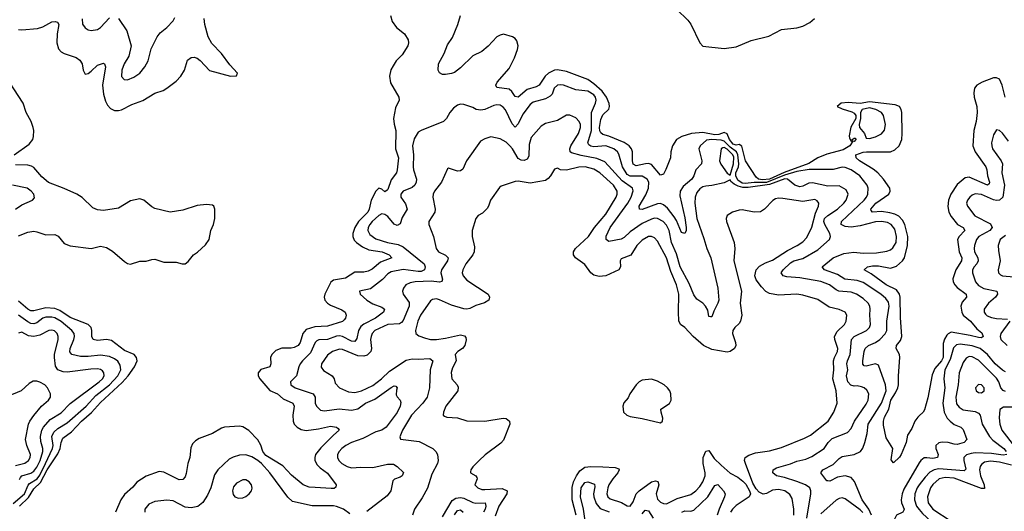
# Model space of a CAD drawing. Header units: inches. Extents: x 1843162 to 1959474, y 907081 to 1016326.
# Tile 587 of 656: x 1924057 to 1930562, y 980555 to 983802. Entities that reach past the tile are written whole.
import ezdxf

# ---------------------------------------------------------------- set-up
doc = ezdxf.new("R2010")
doc.units = ezdxf.units.IN
doc.header["$MEASUREMENT"] = 0
doc.layers.add('B9928', color=7, linetype='Continuous')
doc.layers.add('B9938', color=7, linetype='Continuous')

msp = doc.modelspace()

# ---------------------------------------------------------------- linework, layer by layer
at = {"layer": 'B9928', "color": 5}
for points, elevation in [([(1926507.3, 983830), (1926518.6, 983790), (1926546.3, 983750), (1926598.3, 983710), (1926622.6, 983670), (1926625.7, 983650), (1926620.3, 983630), (1926583.6, 983570), (1926544.7, 983530), (1926523.3, 983496.8), (1926509.6, 983470.4), (1926500.1, 983430), (1926506.4, 983386.4), (1926562.2, 983290), (1926562.9, 983270), (1926540.5, 983219.5), (1926526.6, 983150), (1926530, 983113), (1926542.3, 983070), (1926539.1, 982950), (1926559, 982890), (1926551.6, 982810), (1926545.5, 982790), (1926510, 982744.5), (1926490, 982681.7), (1926484.4, 982675.6), (1926470, 982665.8), (1926450, 982683.8), (1926430, 982689.9), (1926410, 982670.3), (1926379.6, 982610), (1926365.8, 982550), (1926356.5, 982530), (1926296.1, 982470), (1926271.3, 982430), (1926257.2, 982390), (1926257.3, 982370), (1926266.9, 982346.9), (1926282.1, 982330), (1926321.1, 982301.1), (1926362.5, 982282.5), (1926451.1, 982270), (1926497.1, 982250), (1926516.3, 982230), (1926440.1, 982199.9), (1926385.1, 982154.9), (1926359.3, 982140.7), (1926330, 982134.6), (1926270, 982134.5), (1926210, 982094.4), (1926130, 982081.1), (1926112.3, 982067.7), (1926073.7, 981990), (1926069.2, 981970), (1926072.7, 981950), (1926090.1, 981930.1), (1926110, 981916.4), (1926185.7, 981885.7), (1926208, 981870), (1926212.9, 981850), (1926209.2, 981830), (1926201.2, 981818.8), (1926190, 981808.4), (1926090, 981778.5), (1926006.7, 981773.3), (1925950, 981756.7), (1925926.4, 981730), (1925910.1, 981669.9), (1925897.1, 981650), (1925870, 981636.6), (1925850, 981632.8), (1925787.7, 981632.3), (1925750, 981616.5), (1925723.2, 981590), (1925713.5, 981570), (1925717.1, 981530), (1925710.2, 981510), (1925650, 981492.2), (1925632.2, 981470), (1925632.3, 981450), (1925643, 981430), (1925710, 981353.9), (1925759.7, 981330), (1925797, 981297), (1925862, 981270), (1925869.3, 981250), (1925861.4, 981190), (1925864.1, 981150), (1925871.1, 981130), (1925890.1, 981110.1), (1925916.4, 981096.4), (1925950, 981089.1), (1926030, 981099.6), (1926110, 981116.6), (1926150.9, 981110.9), (1926161.1, 981101.1), (1926168.2, 981090), (1926130, 981058), (1926046.2, 980973.8), (1926011.9, 980930), (1926005.8, 980910), (1926007.3, 980890), (1926021.7, 980861.6), (1926041.3, 980841.3), (1926090, 980807.3), (1926148.2, 980730), (1926145.5, 980714.5), (1926133.6, 980706.4), (1926114.8, 980705.2), (1926010, 980711.6), (1925970, 980715.3), (1925930, 980729.8), (1925853.6, 980793.6), (1925795.7, 980855.7), (1925682.8, 980922.8), (1925662.6, 980950), (1925650, 980991.4), (1925630, 981027.5), (1925570, 981089.8), (1925530, 981112.4), (1925510, 981118.4), (1925410, 981109.8), (1925390, 981104.4), (1925330, 981068.7), (1925243.2, 981036.8), (1925219, 981021), (1925199.1, 981000.9), (1925186.7, 980973.3), (1925182, 980910), (1925168.5, 980870), (1925156.2, 980803.8), (1925150, 980783.7), (1925135.1, 980764.9), (1925110, 980763.9), (1925010, 980812.7), (1924977.5, 980817.5), (1924892.4, 980787.6), (1924830, 980747.6), (1924804.6, 980715.4), (1924750, 980666.9), (1924724.6, 980630), (1924690.1, 980550)], 420), ([(1930000, 981186.1), (1929990, 981176.9), (1929970.1, 981149.9), (1929950, 981102), (1929922.4, 981057.6), (1929912.4, 981010), (1929880.2, 980930), (1929870, 980912.6), (1929830, 980874.5), (1929814.9, 980894.9), (1929824.2, 980970), (1929780.6, 981040.6), (1929764, 981124), (1929762.9, 981150), (1929770, 981177.5), (1929798.9, 981230), (1929811.9, 981290), (1929842.6, 981337.4), (1929858.6, 981370), (1929862.8, 981390), (1929862, 981450), (1929872.1, 981572.1), (1929868.8, 981590), (1929847.2, 981630), (1929849.8, 981650), (1929876.2, 981683.8), (1929883.8, 981710), (1929875, 981835), (1929874.1, 981970), (1929869.9, 981990), (1929850, 982017.5), (1929780.7, 982050), (1929682.9, 982122.9), (1929635.6, 982150), (1929657.6, 982170), (1929690, 982177.3), (1929730, 982177.4), (1929810, 982162.1), (1929850, 982174.1), (1929889.9, 982210), (1929902.5, 982230), (1929922.6, 982310), (1929924, 982370), (1929905.4, 982450), (1929890, 982479), (1929864.1, 982504.1), (1929837.4, 982517.4), (1929806.1, 982526.1), (1929750, 982536.3), (1929690.8, 982530.8), (1929682.2, 982542.2), (1929680.6, 982550), (1929713.6, 982590), (1929799.8, 982650), (1929808.4, 982670), (1929805.8, 982690), (1929763.9, 982750), (1929725.8, 982790), (1929694.8, 982814.8), (1929606, 982870), (1929582.7, 982890), (1929581.3, 982910), (1929630, 982927.5), (1929650.4, 982929.6), (1929810, 982928.7), (1929838.2, 982941.8), (1929867.7, 982970), (1929884.9, 983010), (1929886.9, 983050), (1929884.2, 983190), (1929879.9, 983210), (1929868.2, 983228.2), (1929839.6, 983239.6), (1929670, 983260.2), (1929609.2, 983249.2), (1929530, 983254.6), (1929482.8, 983250), (1929458.2, 983230), (1929490, 983213), (1929554.9, 983194.9), (1929570, 983185.5), (1929579.7, 983170), (1929581.4, 983150), (1929548, 983092), (1929536.1, 983036.1), (1929538.9, 983018.9), (1929550, 983000.7), (1929558.6, 983001.4), (1929556.2, 983010), (1929570, 983020.3), (1929579.5, 983019.5), (1929580.3, 983010), (1929570, 982998.7), (1929560.9, 982999.1), (1929540.3, 982970), (1929496.8, 982943.2), (1929390, 982915.2), (1929330, 982889.4), (1929270, 982852.7), (1929106.5, 982793.5), (1929010, 982748.1), (1928964.3, 982744.3), (1928938.8, 982750), (1928922.4, 982762.4), (1928851.8, 982870), (1928826.5, 982966.5), (1928810, 982977.5), (1928790, 982973.1), (1928770, 982979.3), (1928747.1, 983010), (1928730, 983049.1), (1928710, 983056.3), (1928674.8, 983045.2), (1928650, 983042.9), (1928570, 983057.3), (1928494, 983050), (1928432.2, 983030), (1928396.5, 983010), (1928368.6, 982970), (1928358.5, 982930), (1928356.6, 982890), (1928326.5, 982813.5), (1928310, 982781), (1928290, 982774.6), (1928230, 982845), (1928210, 982851.7), (1928190.7, 982850.7), (1928130, 982837.4), (1928110, 982847.2), (1928104.6, 982870), (1928104.8, 982930), (1928098.8, 982950), (1928082.8, 982970), (1928050.9, 982990.9), (1927950, 983033.9), (1927910, 983044.5), (1927895.8, 983055.8), (1927889, 983069), (1927887.9, 983090), (1927897.1, 983142.9), (1927910, 983173.9), (1927948.4, 983211.6), (1927953.9, 983230), (1927950.6, 983249.4), (1927933.4, 983290), (1927904.1, 983330), (1927850, 983379.7), (1927810, 983407.1), (1927670, 983460.5), (1927610, 983470.8), (1927590, 983468.5), (1927550, 983448.4), (1927528, 983430), (1927489.2, 983370), (1927470, 983359.6), (1927410, 983340.4), (1927350, 983290.7), (1927330, 983296), (1927308.6, 983328.6), (1927290, 983343.2), (1927210, 983354), (1927202.8, 983370), (1927210.8, 983390), (1927290, 983481.1), (1927326.1, 983550), (1927346.2, 983606.2), (1927349.8, 983630), (1927342, 983662), (1927330, 983678), (1927311.5, 983690), (1927253.4, 983706.6), (1927230, 983701.1), (1927210, 983688.6), (1927151.9, 983628.1), (1927110, 983593.3), (1927050, 983563.8), (1926970, 983484), (1926930, 983454.7), (1926910, 983446), (1926870, 983441.3), (1926850, 983441.3), (1926831.1, 983451.1), (1926821.1, 983470), (1926823.9, 983510), (1926860.3, 983579.7), (1926883.6, 983636.4), (1926915.3, 983684.7), (1926952.2, 983770), (1926969.5, 983830.6)], 420), ([(1928397.1, 983870), (1928470, 983798.4), (1928490, 983773), (1928549.2, 983649.2), (1928570, 983628.7), (1928710, 983611.9), (1928790, 983623.6), (1928890, 983664), (1929005.4, 983694.6), (1929090, 983737.6), (1929190, 983748), (1929230, 983759), (1929276.5, 983783.5), (1929307.8, 983810)], 420), ([(1924050, 983737.6), (1924070, 983736.2), (1924175.6, 983744.4), (1924210, 983755.5), (1924270, 983788.2), (1924290.2, 983790.2), (1924305.8, 983785.9), (1924314.7, 983770), (1924305, 983710), (1924303.3, 983650), (1924314.3, 983610), (1924330, 983591), (1924350, 983578.9), (1924430, 983553.4), (1924454.8, 983534.8), (1924468.7, 983510), (1924476.5, 983470), (1924490, 983443.7), (1924510, 983447.9), (1924530, 983461.5), (1924570, 983502), (1924610, 983515.8), (1924618, 983510), (1924623.6, 983490), (1924603.3, 983370), (1924610.1, 983310), (1924623.9, 983263.9), (1924637.5, 983237.5), (1924656.7, 983216.7), (1924683.7, 983203.7), (1924710, 983202.5), (1924730, 983207.9), (1924797, 983243), (1924870.4, 983269.6), (1924950, 983316.5), (1925004.2, 983335.8), (1925029.6, 983350), (1925090, 983395.8), (1925120.5, 983430), (1925145.7, 983470), (1925165.7, 983534.3), (1925190, 983552.7), (1925210, 983554.9), (1925230, 983548.4), (1925250, 983532.4), (1925310, 983466.7), (1925450, 983428.4), (1925490, 983432), (1925496, 983450), (1925444.1, 983504.1), (1925390, 983579.1), (1925326.2, 983646.2), (1925301.4, 983690), (1925280.7, 983770), (1925275, 983810)], 420), ([(1924469.2, 983809.2), (1924472.8, 983772.8), (1924490, 983748.2), (1924510, 983735.8), (1924530, 983731.8), (1924570, 983737.4), (1924590, 983751.6), (1924650, 983814.9)], 440), ([(1924710, 983810.3), (1924765, 983730), (1924793, 983630), (1924777.9, 983562.1), (1924747.8, 983510), (1924731, 983470), (1924730, 983426.8), (1924747.1, 983407.1), (1924770, 983405.2), (1924810, 983422.4), (1924850, 983450.2), (1924884.5, 983490), (1924904.8, 983530), (1924925.4, 983610), (1924965.7, 983690), (1924985.1, 983714.9), (1925029, 983751), (1925070, 983795.3), (1925082.5, 983817.5)], 440), ([(1924021.4, 982910), (1924120.3, 982979.7), (1924142.9, 983010), (1924148.6, 983031.4), (1924150.5, 983069.5), (1924146.7, 983090), (1924131.7, 983130), (1924100.4, 983190), (1924080.5, 983250), (1923990, 983389)], 420), ([(1929685.1, 980530), (1929667.4, 980570), (1929622.7, 980630), (1929572.9, 980752.9), (1929550, 980779.2), (1929510, 980789.9), (1929460.1, 980779.9), (1929410, 980754), (1929395.6, 980755.6), (1929390, 980757.4), (1929349.6, 980810), (1929363.6, 980830), (1929430, 980864.1), (1929470, 980904.2), (1929490, 980917.6), (1929570, 980929.6), (1929610.6, 980950), (1929627.1, 980973), (1929640.7, 981010), (1929656.3, 981070), (1929662.9, 981130), (1929749.2, 981270), (1929781, 981350), (1929777.1, 981390), (1929730, 981520.9), (1929710, 981529.1), (1929650, 981513.8), (1929636.4, 981516.4), (1929627.9, 981527.9), (1929628, 981548), (1929635.3, 981610), (1929642.5, 981630), (1929664, 981650), (1929709.6, 981670.4), (1929738.4, 981690), (1929773.4, 981726.6), (1929786.2, 981750), (1929786.6, 981810), (1929802, 981910), (1929795.8, 981935.8), (1929779.7, 981959.7), (1929745.7, 981990), (1929630, 982066.8), (1929590, 982080.1), (1929508.6, 982088.6), (1929459.9, 982119.9), (1929374, 982150), (1929357.7, 982170), (1929430, 982229.5), (1929501.1, 982258.9), (1929567.3, 982267.3), (1929630, 982260.5), (1929717.3, 982262.7), (1929786.4, 982273.6), (1929810, 982282.8), (1929825.3, 982294.7), (1929847.2, 982330), (1929850.3, 982370), (1929838.9, 982418.9), (1929814.7, 982450), (1929790, 982462.8), (1929750, 982469.2), (1929710, 982466.8), (1929610, 982441.7), (1929550, 982432.8), (1929510, 982435.3), (1929483.1, 982450), (1929485.8, 982470), (1929636.2, 982610), (1929651.5, 982630), (1929659.6, 982650), (1929663.2, 982690), (1929656.5, 982710), (1929607.9, 982770), (1929550, 982811.7), (1929510, 982825.8), (1929490, 982827.6), (1929430, 982813.4), (1929271.9, 982811.9), (1929190, 982799.8), (1929110, 982774.7), (1928990, 982727.2), (1928910, 982727.7), (1928850, 982719.9), (1928830, 982723.7), (1928801.5, 982741.5), (1928787.6, 982770), (1928788, 982791.9), (1928805.7, 982830), (1928806.8, 982850), (1928800.7, 982910), (1928791.4, 982930), (1928750, 982960.1), (1928710, 983000.6), (1928690, 983006.6), (1928629.3, 983010.7), (1928593.8, 983006.2), (1928551.9, 982970), (1928542.8, 982950), (1928563.9, 982870), (1928560.6, 982850), (1928524.2, 982810), (1928510.1, 982770), (1928496.6, 982750), (1928439.6, 982700.3), (1928421.2, 982670), (1928419.1, 982639.1), (1928450, 982494), (1928458.9, 982430), (1928459.1, 982410), (1928450, 982389.4), (1928430, 982397.4), (1928396.4, 982476.5), (1928380.7, 982500.7), (1928336.8, 982556.8), (1928310, 982580.2), (1928290, 982587.4), (1928270, 982585.3), (1928170, 982549.3), (1928151.3, 982551.3), (1928149.9, 982570), (1928193.5, 982646.5), (1928211.2, 982690), (1928212.3, 982730), (1928201.7, 982750), (1928170, 982767.9), (1928090, 982769), (1928070, 982779.9), (1928039.2, 982830), (1928015, 982915), (1928006.8, 982930), (1927981.1, 982950), (1927930, 982968.9), (1927850, 982963.7), (1927830, 982966.2), (1927816.7, 982976.7), (1927811, 982990), (1927834.5, 983070), (1927834.1, 983190), (1927861.2, 983250), (1927865.8, 983270), (1927860.5, 983290), (1927850, 983305.3), (1927810, 983330.4), (1927730, 983338.4), (1927650, 983370.4), (1927630, 983373.1), (1927610, 983369), (1927588.9, 983351.1), (1927574.5, 983310), (1927562.2, 983297.8), (1927530, 983280.6), (1927450, 983257.4), (1927430, 983242.9), (1927381.6, 983178.4), (1927350, 983115.1), (1927330, 983091.8), (1927310, 983114.7), (1927266, 983206), (1927250, 983225.5), (1927230, 983237.3), (1927210, 983239.2), (1927190, 983235), (1927130, 983208.5), (1927103.8, 983203.8), (1927071.8, 983210), (1927050, 983222.4), (1926990, 983241.8), (1926970, 983243.7), (1926950, 983238.8), (1926922, 983218), (1926899.5, 983190), (1926877.6, 983150), (1926856.3, 983130), (1926710, 983071), (1926690, 983059.1), (1926663.8, 983016.2), (1926652.1, 982970), (1926659.3, 982910), (1926655.3, 982830), (1926657.9, 982810), (1926678.2, 982750), (1926676, 982730), (1926667.3, 982710), (1926650, 982693.5), (1926590.7, 982669.3), (1926575, 982650), (1926575.8, 982630), (1926605.6, 982585.6), (1926617.3, 982550), (1926583.9, 982496.1), (1926570, 982453.3), (1926550, 982442.5), (1926530, 982450.8), (1926490, 982502.1), (1926470, 982516.7), (1926450, 982519.6), (1926430, 982509.9), (1926386.3, 982470), (1926369.6, 982450), (1926359.8, 982430), (1926356.8, 982410), (1926370, 982383), (1926410, 982354.8), (1926486.4, 982330), (1926558.1, 982318.1), (1926590, 982302.7), (1926728.7, 982190), (1926735.5, 982170), (1926731, 982150), (1926710, 982139.6), (1926690, 982138.9), (1926590, 982151.7), (1926510, 982137.4), (1926490, 982124.8), (1926454.5, 982085.5), (1926375.4, 982024.6), (1926300.7, 982010), (1926305.5, 981990), (1926350.2, 981950), (1926390, 981926), (1926450, 981902.8), (1926467.4, 981890), (1926460.8, 981870), (1926406.4, 981830), (1926329.8, 981790.2), (1926310, 981775.2), (1926296, 981750), (1926283.9, 981696.1), (1926270, 981676.8), (1926250, 981677.9), (1926190.2, 981710.2), (1926170, 981715), (1926150, 981712.1), (1926090, 981690.7), (1926032.2, 981687.8), (1926019.2, 981680.8), (1926009.3, 981670.7), (1925977.5, 981602.5), (1925924.2, 981550), (1925910.1, 981530), (1925900.2, 981510), (1925885.2, 981450), (1925845.3, 981410), (1925849.2, 981390), (1925877.6, 981370), (1925996.2, 981330), (1926008, 981310), (1926009.4, 981269.4), (1926016.9, 981250), (1926043.8, 981223.8), (1926070, 981218.6), (1926167.9, 981232), (1926250, 981224.2), (1926290, 981231.2), (1926341, 981270), (1926404, 981296), (1926510, 981373.9), (1926530, 981383.1), (1926541.4, 981381.4), (1926550.3, 981370.2), (1926545.3, 981354.8), (1926545, 981324.9), (1926550.3, 981310.2), (1926570.2, 981290.2), (1926574, 981274), (1926570.2, 981250.2), (1926550, 981207), (1926477.8, 981110), (1926450, 981091.4), (1926410, 981079), (1926323.6, 981036.4), (1926250, 981010.4), (1926211, 980990), (1926184.2, 980970), (1926166.6, 980950), (1926156.6, 980930), (1926156.3, 980910), (1926164.7, 980890), (1926185.2, 980870), (1926220.3, 980850), (1926250, 980842.9), (1926310, 980847.6), (1926390, 980844.6), (1926486.1, 980866.1), (1926525.6, 980865.6), (1926550, 980851.8), (1926592.3, 980812.3), (1926583.6, 980790), (1926570, 980779.8), (1926532.5, 980767.5), (1926522.8, 980757.2), (1926509.1, 980690), (1926483.6, 980656.4), (1926350, 980553.8)], 440), ([(1929257, 980510), (1929282.7, 980670), (1929283.8, 980690), (1929277, 980710), (1929248.8, 980728.8), (1929190, 980751.2), (1929110, 980778.1), (1929057.6, 980790), (1929032.6, 980810), (1929034.3, 980830), (1929056.7, 980843.2), (1929150, 980868.2), (1929190, 980886.9), (1929250, 980898.5), (1929290, 980917.8), (1929371.2, 980968.8), (1929398.4, 981010), (1929423.9, 981036.1), (1929525.4, 981074.6), (1929550, 981102.7), (1929570.9, 981150), (1929650, 981262.9), (1929662.6, 981290), (1929665.6, 981330), (1929654.3, 981354.3), (1929636.8, 981370), (1929617.9, 981377.9), (1929590, 981382.8), (1929570, 981380.9), (1929547.2, 981387.2), (1929527, 981410), (1929519.9, 981450), (1929527.6, 981490), (1929521.7, 981530), (1929525.4, 981550), (1929544.2, 981590), (1929552.5, 981690), (1929570, 981710.1), (1929651.6, 981750), (1929670.6, 981770), (1929677.2, 981790), (1929672.6, 981850), (1929675, 981890), (1929672.8, 981910), (1929661.8, 981930), (1929630, 981960.9), (1929585.1, 981990), (1929550, 982002), (1929469.5, 982009.5), (1929450, 982017.9), (1929406.4, 982050), (1929350, 982073.9), (1929210, 982098.2), (1929124.1, 982104.1), (1929100.5, 982110), (1929088.2, 982130), (1929101, 982150), (1929150, 982195.3), (1929172.1, 982210), (1929230, 982225.4), (1929330, 982282.3), (1929406.2, 982350), (1929413.8, 982370), (1929408.6, 982390), (1929375.9, 982450), (1929369.6, 982470), (1929374.7, 982490), (1929394.7, 982510), (1929460.2, 982550), (1929502.5, 982590), (1929516.5, 982610), (1929529.8, 982650), (1929517.6, 982677.6), (1929470, 982704.8), (1929396.4, 982703.6), (1929294.6, 982725.4), (1929270, 982723.2), (1929230, 982702.2), (1929210, 982699.1), (1929176.8, 982710), (1929130, 982749.9), (1929110.6, 982750.6), (1929010, 982713.7), (1928870, 982693.7), (1928835, 982695), (1928802.6, 982702.6), (1928776.5, 982716.5), (1928754.7, 982734.7), (1928750, 982745.1), (1928710, 982725.3), (1928630, 982706.2), (1928590, 982703.9), (1928570, 982698.8), (1928550, 982685.2), (1928530, 982661.2), (1928518.7, 982630), (1928517.8, 982590), (1928529.3, 982490), (1928576.8, 982356.8), (1928595.4, 982290), (1928623.3, 982230), (1928670.1, 982030), (1928674.8, 981950), (1928670.1, 981930), (1928642.2, 981877.8), (1928630, 981839.3), (1928620.2, 981840.2), (1928610, 981842), (1928602.8, 981882.8), (1928588.3, 981910), (1928570.6, 981930.6), (1928530, 981956.4), (1928510, 981985.1), (1928480.5, 982060.5), (1928419.2, 982170), (1928395.2, 982255.2), (1928362.3, 982330), (1928346.9, 982410), (1928330, 982444.8), (1928308.8, 982468.8), (1928270, 982488.7), (1928250, 982490.4), (1928230, 982485), (1928170, 982456.7), (1928090, 982401.9), (1928050, 982363.4), (1928030, 982352.7), (1927950, 982337.7), (1927932.2, 982350), (1927932.2, 982372.2), (1927958.7, 982430), (1928074.5, 982590), (1928096.9, 982630), (1928110, 982671.8), (1928104.7, 982690), (1928037.3, 982737.3), (1927923.3, 982863.3), (1927870, 982886.6), (1927765.6, 982905.6), (1927703.4, 982923.4), (1927694.2, 982930), (1927692.2, 982950), (1927698.2, 982970), (1927749.3, 983050), (1927762.2, 983090), (1927761.9, 983110), (1927753.4, 983130), (1927730, 983155.1), (1927692.4, 983172.4), (1927670, 983171.9), (1927610, 983137.4), (1927530, 983116.2), (1927501.8, 983098.2), (1927435.4, 983024.6), (1927422.8, 982977.2), (1927419.6, 982900.4), (1927410, 982882.2), (1927390, 982872.6), (1927370, 982873.6), (1927350, 982885.2), (1927312.1, 982950), (1927294.4, 982970), (1927270, 982993.6), (1927230, 983016.1), (1927170, 983027.6), (1927130, 983016.1), (1927100.8, 982999.2), (1927008.4, 982870), (1926985.3, 982814.7), (1926970, 982805.1), (1926950, 982802), (1926890, 982820.9), (1926883.7, 982816.3), (1926844.3, 982730), (1926796.8, 982670), (1926787.5, 982650), (1926786.5, 982630), (1926802.2, 982550), (1926799.2, 982530), (1926759.7, 982470), (1926760.2, 982450), (1926791.1, 982371.1), (1926807.3, 982290), (1926823.2, 982270), (1926870, 982246.5), (1926886.5, 982230), (1926883.7, 982210), (1926843.5, 982150), (1926839.8, 982130), (1926851, 982089), (1926846.1, 982073.9), (1926830.8, 982069.2), (1926776, 982076), (1926670, 982071.6), (1926635.7, 982064.3), (1926608.8, 982051.2), (1926593.5, 982030), (1926586.4, 982010), (1926590.2, 981990), (1926630, 981934), (1926629, 981910), (1926590, 981814.4), (1926578.6, 981801.4), (1926565.7, 981794.3), (1926490, 981788.6), (1926404, 981750), (1926385.9, 981730), (1926378.1, 981710), (1926375, 981690), (1926380.9, 981630), (1926376.2, 981610), (1926352.9, 981587.1), (1926330, 981580.1), (1926290, 981582.6), (1926190, 981623), (1926170, 981625), (1926150, 981620.5), (1926124.4, 981610), (1926090, 981586.3), (1926050.2, 981530), (1926047.6, 981507.6), (1926064.8, 981484.8), (1926120.4, 981450), (1926134, 981430), (1926141.1, 981401.1), (1926170.4, 981370), (1926230, 981344.8), (1926270, 981339.2), (1926315.1, 981350), (1926390, 981386.9), (1926447.7, 981430), (1926499.2, 981480.8), (1926610, 981552.4), (1926650, 981561.9), (1926690, 981559.8), (1926765.4, 981565.4), (1926786.5, 981550), (1926769.4, 981490), (1926764.5, 981370), (1926748.4, 981310), (1926719.7, 981270), (1926645.8, 981190), (1926586.6, 981090), (1926567.9, 981047.9), (1926572, 981032), (1926695.7, 981015.7), (1926785.5, 980970), (1926805.5, 980950), (1926817.3, 980930), (1926820.4, 980890), (1926817.4, 980870), (1926779.6, 980800.4), (1926752, 980708), (1926716.2, 980643.8), (1926664.4, 980570), (1926651.3, 980530)], 460), ([(1924050, 982373.7), (1924110, 982398.9), (1924150, 982404.6), (1924170, 982402.2), (1924230, 982380.6), (1924290, 982383.5), (1924312, 982372), (1924350, 982324.5), (1924390, 982307.8), (1924528.7, 982291.3), (1924590, 982305.8), (1924630, 982297.5), (1924670, 982273.4), (1924750, 982204.4), (1924770, 982191.8), (1924790, 982187.2), (1924850, 982206.8), (1924891.9, 982208.1), (1924930, 982218.9), (1924950, 982219.7), (1925010, 982201), (1925090, 982201.8), (1925130, 982190.3), (1925150, 982190.3), (1925170, 982204.4), (1925204.7, 982250), (1925232.6, 982267.4), (1925283.9, 982316.1), (1925308, 982350), (1925320.5, 982410), (1925337.2, 982450), (1925345.9, 982490), (1925347, 982550), (1925339.1, 982570), (1925330, 982577.6), (1925290, 982582), (1925230, 982575.6), (1925135.6, 982544.4), (1925050, 982531.2), (1924950, 982556.1), (1924930, 982566.5), (1924878, 982610), (1924850, 982619.9), (1924790, 982606.3), (1924710, 982558.2), (1924610, 982542.2), (1924570, 982545.7), (1924540.2, 982560.2), (1924470, 982628.8), (1924434, 982650), (1924350, 982688.2), (1924247.5, 982727.5), (1924204.1, 982764.1), (1924150, 982826.2), (1924135.1, 982835.1), (1924110, 982842.2), (1924030, 982842.8)], 420), ([(1929170.5, 980530.5), (1929171.7, 980570), (1929159.9, 980639.9), (1929145.8, 980665.8), (1929110.6, 980690.6), (1929070, 980699.9), (1929030, 980693.6), (1928990, 980672.9), (1928968.3, 980668.3), (1928941.8, 980681.8), (1928922.6, 980702.6), (1928900.6, 980740.6), (1928851.2, 980870), (1928846, 980890), (1928849.9, 980910.1), (1928874.5, 980925.5), (1928918.3, 980941.7), (1929010, 980954.8), (1929090, 980977.2), (1929242.1, 981037.9), (1929281.1, 981058.9), (1929398.7, 981150), (1929435.8, 981210), (1929456.8, 981270), (1929449.7, 981350.3), (1929427.8, 981430), (1929434.8, 981490), (1929433.9, 981550), (1929438.8, 981570), (1929459.3, 981610), (1929462.7, 981630), (1929442.8, 981690), (1929440.5, 981710), (1929457, 981743), (1929505.6, 981790), (1929517.8, 981810), (1929520.4, 981850), (1929510, 981869.6), (1929470, 981888.6), (1929404.4, 981904.4), (1929330, 981953.3), (1929230, 981982.9), (1929190, 981989.8), (1929070, 981983.2), (1929010, 981994.1), (1928986.4, 982006.4), (1928956.8, 982036.8), (1928923, 982083), (1928913.7, 982110), (1928921.8, 982150), (1928945.2, 982174.8), (1928982.9, 982197.1), (1929030, 982213.6), (1929130, 982277.7), (1929194.2, 982310), (1929230, 982336), (1929256.7, 982363.3), (1929290, 982432.9), (1929314.8, 982525.2), (1929334.4, 982570), (1929336, 982590), (1929325.5, 982605.5), (1929310, 982613.8), (1929230, 982600.5), (1929097.6, 982622.4), (1929070, 982623.1), (1929050, 982618.3), (1929032.3, 982607.7), (1928978, 982550), (1928950, 982534), (1928910, 982531.6), (1928830, 982545.5), (1928810, 982544.4), (1928765.5, 982530), (1928731.4, 982508.6), (1928723.6, 982490), (1928725.8, 982470), (1928776.8, 982330), (1928780.8, 982290), (1928775.6, 982210), (1928826.4, 982010), (1928816.8, 981930), (1928827.2, 981850), (1928818, 981810), (1928810, 981795.1), (1928781.7, 981770), (1928769.2, 981750), (1928766.8, 981730), (1928786, 981670), (1928788, 981650), (1928778.3, 981630), (1928750, 981611.4), (1928730, 981606), (1928630, 981624.8), (1928574.8, 981650), (1928507, 981710), (1928450, 981768.8), (1928421.7, 981790), (1928412.3, 981812.3), (1928408.9, 981870), (1928411.7, 981990), (1928395.8, 982050), (1928358.8, 982138.8), (1928330, 982228.7), (1928270, 982339.1), (1928250, 982362.2), (1928230, 982371.2), (1928210, 982369.9), (1928170, 982345.9), (1928133.9, 982310), (1928093.5, 982246.5), (1928030, 982223), (1928022.9, 982210), (1928025.5, 982170), (1928014.5, 982150), (1927930, 982109.8), (1927886.1, 982106.1), (1927850, 982114.5), (1927830, 982131), (1927790, 982184.5), (1927727.7, 982230), (1927715, 982250), (1927715.5, 982270), (1927729, 982290), (1927814.2, 982370), (1927854.4, 982430), (1927930, 982517.4), (1927997.5, 982630), (1928003.9, 982650), (1928003.7, 982670), (1927978.9, 982710), (1927889.1, 982790), (1927850, 982815), (1927793.2, 982830), (1927750, 982828.5), (1927668.6, 982808.6), (1927630.6, 982810.6), (1927610, 982821.1), (1927590, 982816.2), (1927563, 982770), (1927547.6, 982752.4), (1927530, 982741.2), (1927430, 982721.7), (1927350, 982735.7), (1927330, 982734.6), (1927237.8, 982702.3), (1927226.8, 982693.2), (1927166.7, 982610), (1927154.4, 982570), (1927144.7, 982555.3), (1927114.5, 982525.5), (1927085.5, 982510), (1927070.4, 982490), (1927045.8, 982410), (1927046.7, 982370), (1927061.6, 982301.6), (1927059.8, 982270), (1927050.4, 982249.6), (1927003.7, 982190), (1926984.1, 982150), (1926980.9, 982130), (1926986.3, 982110), (1927010, 982081), (1927151.8, 981990), (1927161.1, 981970), (1927155.8, 981950), (1927128.4, 981931.6), (1927070, 981915), (1927030, 981895.4), (1927010, 981890.6), (1926990, 981891.9), (1926910, 981916.7), (1926830, 981952.7), (1926810, 981957.7), (1926784.9, 981955.1), (1926770, 981944.7), (1926703.9, 981850), (1926686.9, 981810), (1926671.6, 981750), (1926674.9, 981730), (1926694.8, 981714.8), (1926737.7, 981697.7), (1926770, 981691), (1926810, 981690.8), (1926870, 981698.7), (1926970, 981719.7), (1926994.4, 981714.4), (1927003.8, 981703.8), (1927007.5, 981687.5), (1926997.6, 981650), (1926982.4, 981630), (1926951.7, 981610), (1926932.8, 981590), (1926941.1, 981550), (1926916.6, 981503.4), (1926908.1, 981471.9), (1926912, 981430), (1926947.5, 981390), (1926954.1, 981374.1), (1926950.9, 981350), (1926872.3, 981250), (1926856, 981210), (1926854.9, 981190), (1926862.4, 981182.4), (1926877.7, 981177.7), (1926950, 981173.2), (1927010, 981153.2), (1927130, 981151.1), (1927250.2, 981170.2), (1927270, 981168.4), (1927293, 981150), (1927295.3, 981130), (1927254.2, 981025.8), (1927234.8, 981005.2), (1927132.3, 980927.7), (1927091.4, 980890), (1927050, 980848), (1927036.5, 980830), (1927035.6, 980815.6), (1927035.8, 980810), (1927070.6, 980790), (1927078, 980778), (1927079.6, 980770), (1927063.2, 980730), (1927084.2, 980710), (1927110, 980700.1), (1927130, 980698.5), (1927245, 980705), (1927277, 980690), (1927275.9, 980670), (1927221.5, 980590), (1927197.6, 980522.4)], 480), ([(1924029.4, 982550), (1924070, 982579.3), (1924142, 982610), (1924153.8, 982626.2), (1924149.4, 982650), (1924133, 982670), (1924106, 982690), (1924010, 982709.8)], 440), ([(1924054.8, 980590), (1924114.2, 980645.8), (1924150, 980703.9), (1924195.1, 980744.9), (1924239.4, 980830), (1924310, 980933.8), (1924325, 980970), (1924330.8, 981010), (1924342.2, 981037.8), (1924399.7, 981080.3), (1924466.1, 981150), (1924531.4, 981208.6), (1924590, 981273.7), (1924733.7, 981406.3), (1924772.8, 981450), (1924816.3, 981510), (1924832.7, 981550), (1924828.7, 981570), (1924812.1, 981590), (1924750, 981616.9), (1924663, 981683), (1924630, 981689.9), (1924570, 981684.2), (1924542.6, 981690), (1924532.7, 981710), (1924534.3, 981750), (1924529.4, 981769.4), (1924508.8, 981790), (1924390, 981835.2), (1924321.3, 981881.3), (1924290, 981895.4), (1924230, 981898.1), (1924150, 981878.3), (1924130, 981879), (1924110, 981889.5), (1924050, 981942.7)], 420), ([(1924013.4, 980606.6), (1924088.7, 980670), (1924112.2, 980727.8), (1924121, 980739), (1924171.7, 980770), (1924190, 980793.5), (1924228.4, 980870), (1924274.7, 980970), (1924277.4, 980990), (1924269.9, 981050), (1924282.9, 981077.1), (1924310, 981103.1), (1924370, 981140.4), (1924495, 981250), (1924560.7, 981319.3), (1924649.5, 981390), (1924704.4, 981450), (1924724, 981490), (1924720.8, 981520.8), (1924705.8, 981545.8), (1924683.1, 981563.1), (1924650, 981577.9), (1924590, 981585.5), (1924510, 981577.1), (1924457.6, 981577.6), (1924402, 981590), (1924388.9, 981608.9), (1924390.4, 981630), (1924414.6, 981690), (1924418.8, 981710), (1924415.8, 981730), (1924401.2, 981750), (1924330, 981808.1), (1924290, 981832.5), (1924270, 981838.3), (1924230, 981837.4), (1924209.8, 981830.2), (1924170, 981801.1), (1924150, 981793.2), (1924130, 981795.7), (1924110, 981805.8), (1924050, 981849.9)], 440), ([(1924054.8, 980765.2), (1924061.5, 980778.5), (1924071.7, 980788.3), (1924130, 980806.6), (1924150, 980819.1), (1924170, 980846.6), (1924191.5, 980890), (1924209.3, 980950), (1924209.5, 980970), (1924196.6, 981016.6), (1924195.4, 981050), (1924203.7, 981090), (1924214.8, 981110), (1924258.4, 981161.6), (1924330, 981206.5), (1924390, 981266.9), (1924581.2, 981410), (1924603.4, 981430), (1924614.7, 981450), (1924613.8, 981470), (1924603.3, 981483.3), (1924591.2, 981491.2), (1924570, 981495.4), (1924525.9, 981494.1), (1924370, 981473.9), (1924344.6, 981475.4), (1924309.5, 981489.5), (1924293.2, 981513.2), (1924287, 981570), (1924287.9, 981590), (1924311, 981690), (1924311, 981710), (1924303.4, 981730), (1924286.3, 981746.3), (1924270, 981751.7), (1924250, 981748.4), (1924190, 981718.6), (1924150, 981709.4), (1924114.9, 981714.9), (1924070, 981739.1), (1924048.1, 981731.9)], 460), ([(1924030, 980858.4), (1924090, 980873.1), (1924114.1, 980890), (1924126.3, 980910), (1924129.1, 980930), (1924105, 980990), (1924095.9, 981030), (1924115.9, 981130), (1924124.1, 981150), (1924150, 981187.3), (1924201.6, 981250), (1924246.4, 981290), (1924260.4, 981310), (1924261.5, 981330), (1924240.7, 981370), (1924222.3, 981390), (1924190, 981408.7), (1924170, 981415.1), (1924145.8, 981414.2), (1924120.6, 981399.4), (1924066, 981350), (1923910, 981285.9)], 480), ([(1926238.4, 980538.4), (1926195.4, 980570), (1926150, 980586.1), (1926130, 980590.4), (1925990, 980591.9), (1925860.2, 980620.2), (1925828, 980648), (1925709.8, 980810), (1925654.5, 980870), (1925630, 980891.2), (1925590, 980914.3), (1925550, 980927.2), (1925510, 980925.3), (1925466.4, 980913.6), (1925439.8, 980900.2), (1925364.9, 980830), (1925344.6, 980795.4), (1925319.4, 980710), (1925297.5, 980662.5), (1925266, 980614), (1925233.5, 980586.5), (1925190, 980578.3), (1925150, 980582.8), (1925070, 980623.7), (1925030, 980629), (1924950, 980620.3), (1924910, 980602), (1924883.5, 980570), (1924882.8, 980550)], 440), ([(1927733.2, 980530), (1927706.6, 980630), (1927707.6, 980712.4), (1927715.7, 980750), (1927734.6, 980790), (1927758.3, 980821.7), (1927790, 980846), (1927830, 980852), (1927910, 980849), (1927990, 980844.3), (1928014.9, 980834.9), (1928017.8, 980830), (1928007.8, 980810), (1927974.5, 980770), (1927949.3, 980730), (1927941.9, 980710), (1927936.4, 980670), (1927942.8, 980650), (1927958.2, 980638.2), (1928033.5, 980613.5), (1928070, 980590.2), (1928090, 980588.9), (1928110, 980618), (1928130.6, 980669.4), (1928149.9, 980690), (1928230, 980748.9), (1928256.5, 980756.5), (1928272.5, 980752.5), (1928279, 980730), (1928262.5, 980670), (1928270, 980634.9), (1928290, 980614.5), (1928310, 980605.6), (1928330, 980604.5), (1928400.9, 980639.1), (1928490, 980666), (1928522.9, 980690), (1928550, 980718.6), (1928570.2, 980749.8), (1928585.4, 980790), (1928586.4, 980810), (1928571.1, 980870), (1928571.7, 980910), (1928590, 980952.4), (1928610, 980957.2), (1928644.8, 980904.8), (1928690, 980858.9), (1928750, 980806.5), (1928800.9, 980780.9), (1928835.1, 980755.1), (1928854.9, 980734.9), (1928879.2, 980690), (1928883.9, 980670), (1928876.9, 980650), (1928790, 980592.6), (1928766.6, 980570), (1928753.3, 980550)], 480), ([(1930000, 980874.5), (1929898.7, 980701.3), (1929887, 980670), (1929880.3, 980630), (1929882.8, 980610), (1929899.8, 980570), (1929897.9, 980562.1), (1929890.3, 980550), (1929850, 980529), (1929836.7, 980503.3), (1929826.9, 980453.1), (1929828.7, 980408.7), (1929866.8, 980266.8), (1929881.2, 980221.2), (1929906.1, 980166.1), (1929939.3, 980110), (1929949.3, 980049.3), (1929969.6, 980000)], 440), ([(1927801.5, 980430), (1927781.6, 980570), (1927762.1, 980650), (1927766.7, 980710), (1927790, 980744.4), (1927810, 980748.8), (1927854.6, 980734.6), (1927856.7, 980716.7), (1927846.8, 980670), (1927849.1, 980650), (1927865.5, 980605.5), (1927892.8, 980572.8), (1927951.7, 980551.7)], 460), ([(1928431.4, 980548.6), (1928450, 980557.1), (1928490, 980555.3), (1928510, 980562.4), (1928603.1, 980650), (1928650, 980726.5), (1928670, 980731.3), (1928707.3, 980690), (1928716.5, 980670), (1928713.7, 980650), (1928677.1, 980570), (1928664, 980530)], 460), ([(1930000, 980729.3), (1929985.7, 980710), (1929970.9, 980670), (1929968.4, 980630), (1929981.2, 980590), (1930000, 980566.3)], 460), ([(1926850, 980518.1), (1926914.5, 980625.5), (1926937.9, 980642.1), (1926970, 980646.6), (1926990, 980642.7), (1927050, 980613.2), (1927070, 980609), (1927132, 980612), (1927137.4, 980590), (1927132, 980570), (1927121.5, 980550)], 460), ([(1929626.3, 980546.3), (1929610, 980564.5), (1929510, 980636.5), (1929490, 980643.7), (1929470, 980639.4), (1929450, 980627.7), (1929350, 980538.5)], 460), ([(1926930, 980531.4), (1926950, 980559.4), (1926970, 980564.3), (1926987.2, 980550)], 440), ([(1928170, 980538.4), (1928190, 980563.2), (1928210, 980557.5), (1928240.8, 980510)], 460)]:
    msp.add_lwpolyline(points, dxfattribs=dict(at, elevation=elevation))
for points, elevation in [([(1929670, 983219.2), (1929623.3, 983210), (1929611, 983189), (1929611, 983150), (1929603.3, 983110), (1929605.3, 983090), (1929638.2, 983050), (1929650, 983019.4), (1929670, 983017.2), (1929710, 983028.8), (1929750.4, 983049.6), (1929770, 983072.7), (1929777, 983110), (1929763, 983170), (1929749.9, 983190), (1929711.8, 983210)], 440), ([(1928710, 982957.9), (1928703.1, 982956.9), (1928690.5, 982949.5), (1928680.5, 982870), (1928688.4, 982848.4), (1928730, 982788.2), (1928750, 982776.4), (1928771.7, 982850), (1928773.9, 982893.9), (1928768, 982910), (1928730, 982946.9)], 460), ([(1928230, 981426.9), (1928170, 981421.6), (1928148.9, 981411.1), (1928128.9, 981391.1), (1928087.7, 981330), (1928076.4, 981303.6), (1928048.7, 981271.3), (1928040.4, 981250), (1928046, 981210), (1928066.8, 981190), (1928090, 981180.4), (1928170, 981168.7), (1928290, 981138.8), (1928304, 981150), (1928306.6, 981170), (1928294.5, 981210), (1928293.2, 981230), (1928350, 981266.4), (1928361.6, 981290), (1928358.7, 981330), (1928351.5, 981350), (1928337.6, 981370), (1928315.6, 981390), (1928270, 981415.1)], 520), ([(1925530, 980763.5), (1925490, 980740.4), (1925470, 980716.3), (1925462.9, 980690), (1925466.6, 980666.6), (1925479.1, 980650), (1925502.3, 980642.3), (1925530, 980644.9), (1925550, 980651.8), (1925573, 980670), (1925588.3, 980690), (1925592.6, 980707.4), (1925588.5, 980730), (1925573.5, 980750), (1925550, 980762.8)], 460)]:
    msp.add_lwpolyline(points, close=True, dxfattribs=dict(at, elevation=elevation))
at = {"layer": 'B9938', "color": 5}
for points, elevation in [([(1930566.4, 983290), (1930548.4, 983370), (1930530.8, 983410), (1930510, 983419.5), (1930490, 983418.5), (1930415, 983390), (1930379, 983370), (1930365, 983350), (1930359.8, 983320.2), (1930362.9, 983290), (1930379.1, 983230), (1930382.3, 983190), (1930375, 983130), (1930361.2, 983070), (1930352.6, 982970), (1930368.9, 982930), (1930439.5, 982830), (1930446.8, 982810), (1930451, 982770), (1930464.4, 982730), (1930461.8, 982718.2), (1930450, 982709), (1930330, 982761.8), (1930302.5, 982757.5), (1930250, 982713), (1930208.1, 982650), (1930192.8, 982610), (1930188.5, 982568.5), (1930194.5, 982530), (1930210, 982501.5), (1930251.9, 982450), (1930290.3, 982430), (1930300.6, 982410), (1930264.2, 982370), (1930253.4, 982350), (1930262.9, 982270), (1930280.1, 982230), (1930279, 982210), (1930241.7, 982150), (1930221.8, 982090), (1930223.4, 982070), (1930234.1, 982050), (1930250, 982033.6), (1930310.2, 981990), (1930312.3, 981970), (1930283.3, 981936.7), (1930275.4, 981910), (1930280.6, 981870), (1930290, 981851.2), (1930339, 981810), (1930380.4, 981760.4), (1930413.9, 981733.9), (1930420.9, 981710), (1930410, 981701.4), (1930390, 981702.4), (1930336.5, 981716.5), (1930210, 981737.6), (1930190, 981726.8), (1930182.4, 981717.6), (1930167.1, 981692.9), (1930157.3, 981662.7), (1930156.8, 981570), (1930145.9, 981550), (1930102.3, 981497.7), (1930084.4, 981455.6), (1930055.6, 981304.4), (1930034.2, 981225.8), (1930026, 981210), (1930000, 981186.1)], 420), ([(1930590, 982999.8), (1930550, 983052), (1930530, 983069.7), (1930510, 983074), (1930490, 983040.9), (1930478, 982990), (1930478.4, 982970), (1930484.4, 982950), (1930541.1, 982870), (1930549.6, 982850), (1930545, 982790), (1930562.6, 982710), (1930552.8, 982630), (1930530, 982610.4), (1930510, 982608.7), (1930490, 982612.8), (1930410, 982647.1), (1930370, 982652.4), (1930350, 982643.7), (1930333.4, 982630), (1930318.4, 982610), (1930312.9, 982590), (1930317.8, 982570), (1930367.5, 982507.5), (1930470, 982453.8), (1930480.9, 982430), (1930465.9, 982410), (1930393.2, 982370), (1930378.7, 982350), (1930364.4, 982310), (1930362.5, 982290), (1930365, 982270), (1930386.2, 982230), (1930388.4, 982210), (1930381, 982190), (1930362.3, 982170), (1930351.8, 982150), (1930351.8, 982130), (1930370.9, 982070), (1930390, 982046.6), (1930427.2, 982027.2), (1930512.1, 982010), (1930516.6, 981990), (1930504.1, 981970), (1930457.4, 981930), (1930428.4, 981890), (1930429.2, 981870), (1930437.2, 981857.2), (1930447.3, 981847.3), (1930476.2, 981836.2), (1930510, 981827.9), (1930583.4, 981823.4)], 440), ([(1930570, 982377.1), (1930534.9, 982350), (1930522, 982310), (1930523, 982277), (1930535, 982210), (1930521.3, 982150), (1930524, 982130), (1930536.2, 982116.2), (1930550.2, 982110.2), (1930623.9, 982103.9)], 460), ([(1930598.8, 981810), (1930539.2, 981730), (1930533.9, 981710), (1930538.8, 981690), (1930579.4, 981650)], 440), ([(1930570, 981476.5), (1930550, 981488.2), (1930500.8, 981530), (1930449.5, 981590), (1930403, 981630), (1930350, 981647), (1930270, 981658.4), (1930246.3, 981653.7), (1930225.9, 981634.1), (1930202.9, 981557.1), (1930169.3, 981490), (1930161.5, 981430), (1930167.7, 981370), (1930154.7, 981270), (1930164.8, 981210), (1930184.8, 981170), (1930203.9, 981150), (1930230, 981129.5), (1930274.9, 981110), (1930290, 981096), (1930314.4, 981030), (1930295.5, 981010), (1930250, 980996.4), (1930230, 980997.5), (1930190, 981010.4), (1930150, 981012), (1930130, 981007.8), (1930108.4, 980990), (1930110.2, 980970), (1930123.8, 980930), (1930120.3, 980910), (1930090, 980903.7), (1930050, 980909.3), (1930032.8, 980907.2), (1930010, 980891.6), (1930000, 980874.5)], 440), ([(1930570, 981345.9), (1930553.3, 981353.3), (1930539.2, 981370), (1930525.5, 981410), (1930510, 981434.9), (1930390, 981552.9), (1930350, 981576.2), (1930330, 981576.8), (1930310, 981566.2), (1930290, 981537.3), (1930264.4, 981470), (1930255.9, 981390), (1930241, 981310), (1930246, 981266), (1930262.7, 981242.7), (1930290, 981225.1), (1930370, 981215.2), (1930390, 981204.4), (1930401.2, 981190), (1930416.4, 981130), (1930464.2, 981050), (1930485.7, 981025.7), (1930557.5, 980970), (1930574, 980950)], 460), ([(1930630, 981243.8), (1930556, 981244), (1930531.8, 981228.2), (1930527, 981173), (1930531.5, 981130), (1930545, 981090), (1930630, 980982.2)], 480), ([(1930578.5, 980930), (1930553.3, 980926.7), (1930476.9, 980936.9), (1930370, 980941), (1930342.1, 980937.9), (1930311.9, 980928.1), (1930293.5, 980910), (1930293.8, 980890), (1930307.3, 980832.7), (1930297.2, 980822.8), (1930130, 980836.3), (1930099.3, 980830), (1930070, 980812.8), (1930038.6, 980781.4), (1930000, 980729.3)], 460), ([(1930610, 980860.1), (1930530, 980878.9), (1930470, 980885.6), (1930430, 980878.9), (1930410, 980865.3), (1930401.2, 980850), (1930397.5, 980830), (1930405, 980790), (1930429.5, 980730), (1930430, 980706), (1930410, 980706.1), (1930230, 980774.5), (1930170, 980779.3), (1930131.5, 980768.5), (1930090, 980732.3), (1930073.7, 980710), (1930054.7, 980650), (1930059.6, 980610), (1930090, 980569), (1930210, 980490)], 480), ([(1930000, 980566.3), (1930020.5, 980540.5), (1930075.5, 980490), (1930079.2, 980470), (1930057.2, 980462.8), (1930030, 980460.9), (1930000, 980465.8)], 460)]:
    msp.add_lwpolyline(points, dxfattribs=dict(at, elevation=elevation))
at = {"layer": 'B9938', "color": 5, "elevation": 480}
msp.add_lwpolyline([(1930390, 981393.7), (1930370.4, 981370), (1930374.9, 981350), (1930390, 981340.3), (1930410, 981337.6), (1930429.4, 981350), (1930429.6, 981370), (1930410, 981391)], close=True, dxfattribs=at)

doc.saveas('drawing.dxf')
